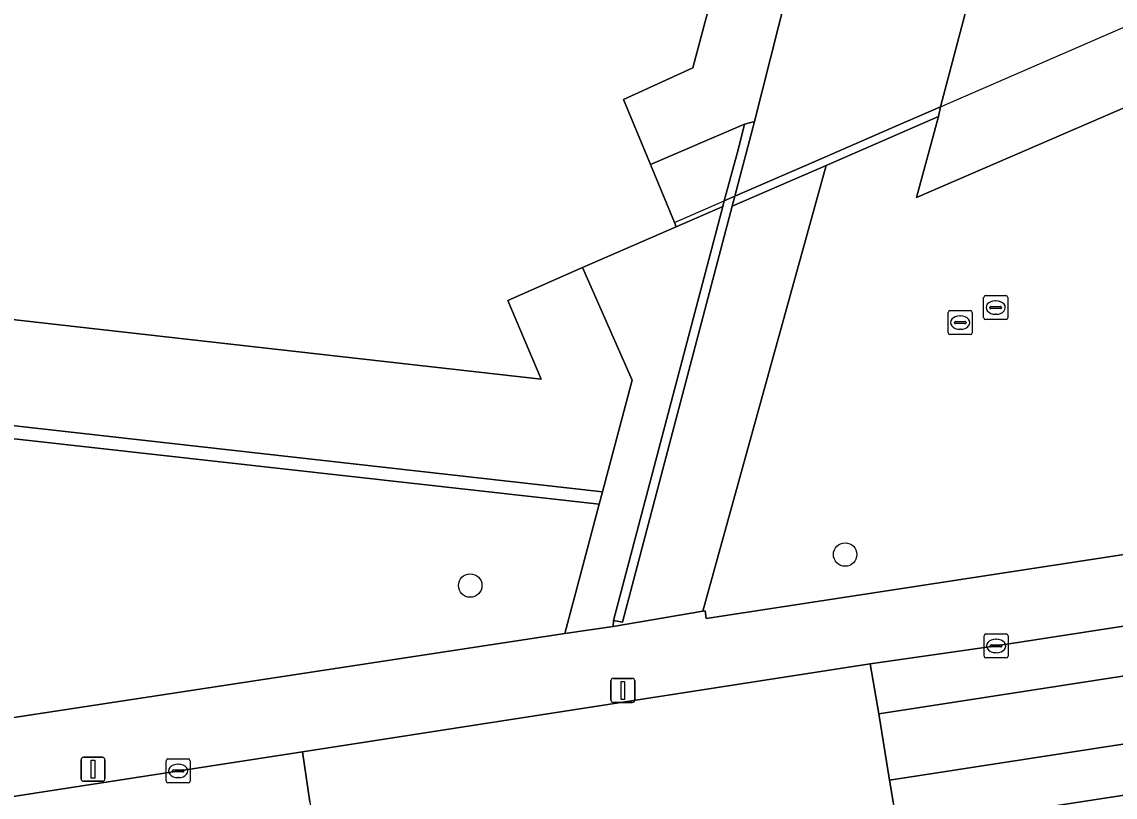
# Model space of a CAD drawing. Extents: x 162026 to 163502, y 387295 to 388169.
# Drawn here: x 162497.7 to 162543.26, y 387545.77 to 387578.08 of the extents above; entities that cross this region are included whole.
import ezdxf

# ---------------------------------------------------------------- set-up
doc = ezdxf.new("R2010")
doc.units = 0
for name, color, linetype in [('IMGEO_Boom', 7, 'Continuous'), ('IMGEO_Groenvoorziening', 7, 'Continuous'), ('IMGEO_Kolk', 7, 'Continuous'), ('IMGEO_Lichtmast', 7, 'Continuous'), ('IMGEO_Meer_plas_ven_vijver', 7, 'Continuous'), ('IMGEO_Pand', 7, 'Continuous'), ('IMGEO_Pand_overbouw', 7, 'Continuous'), ('IMGEO_Rijbaan_lokaal_gesloten', 7, 'Continuous'), ('IMGEO_Rijbaan_lokaal_open', 7, 'Continuous'), ('IMGEO_Rioolput', 7, 'Continuous'), ('IMGEO_Voetpad_gesloten', 7, 'Continuous'), ('IMGEO_Voetpad_halfverhard', 7, 'Continuous'), ('IMGEO_Voetpad_open', 7, 'Continuous')]:
    doc.layers.add(name, color=color, linetype=linetype)

msp = doc.modelspace()

# ---------------------------------------------------------------- linework, layer by layer
at = {"layer": 'IMGEO_Boom'}
for centre in [(162532.008, 387555.879), (162516.382, 387554.587)]:
    msp.add_circle(centre, 0.489, dxfattribs=at)
at = {"layer": 'IMGEO_Groenvoorziening'}
for points in [[(162596.98, 387600.644), (162588.875, 387597.053), (162587.069, 387580.384), (162562.211, 387582.543), (162534.981, 387570.755), (162535.896, 387574.133), (162531.213, 387572.1), (162526.082, 387553.514), (162526.176, 387553.529), (162526.214, 387553.209), (162581.994, 387561.763), (162581.778, 387563.272), (162588.566, 387564.34), (162588.795, 387562.978), (162593.206, 387563.663)], [(162500, 387560.95), (162474.852, 387563.778), (162475.013, 387565.245), (162475.334, 387568.167), (162474.912, 387568.215), (162474.484, 387563.262), (162521.755, 387557.974), (162521.891, 387558.487)], [(162523.126, 387563.146), (162521.057, 387567.837), (162517.955, 387566.473), (162519.338, 387563.182), (162500, 387565.373), (162475.334, 387568.167), (162475.013, 387565.245), (162474.852, 387563.778), (162500, 387560.95), (162521.891, 387558.487)], [(162476.397, 387545.889), (162520.325, 387552.581), (162521.018, 387555.195), (162521.755, 387557.974), (162474.484, 387563.262), (162473.555, 387563.381), (162471.635, 387546.324), (162474.068, 387545.984)]]:
    msp.add_lwpolyline(points, close=True, dxfattribs=at)
at = {"layer": 'IMGEO_Kolk'}
for p, q in [((162537.797, 387551.642), (162537.797, 387552.494)), ((162537.872, 387552.568), (162538.724, 387552.568)), ((162538.285, 387552.348), (162538.31, 387552.348)), ((162538.798, 387552.494), (162538.798, 387551.642)), ((162538.056, 387552.062), (162538.056, 387552.074)), ((162538.494, 387552.025), (162538.096, 387552.025)), ((162538.099, 387552.111), (162538.497, 387552.111)), ((162538.308, 387551.788), (162538.283, 387551.788)), ((162538.54, 387552.074), (162538.54, 387552.062)), ((162538.724, 387551.568), (162537.872, 387551.568)), ((162503.71, 387546.434), (162503.71, 387547.286)), ((162503.785, 387547.36), (162504.637, 387547.36)), ((162504.711, 387547.286), (162504.711, 387546.434)), ((162503.969, 387546.854), (162503.969, 387546.866)), ((162504.407, 387546.817), (162504.009, 387546.817)), ((162504.012, 387546.903), (162504.41, 387546.903)), ((162504.198, 387547.14), (162504.223, 387547.14)), ((162504.453, 387546.866), (162504.453, 387546.854)), ((162504.637, 387546.36), (162503.785, 387546.36)), ((162504.221, 387546.58), (162504.196, 387546.58))]:
    msp.add_line(p, q, dxfattribs=at)
for points in [[(162537.797, 387551.642), (162537.797, 387552.494)], [(162537.872, 387552.568), (162538.724, 387552.568)], [(162538.798, 387552.494), (162538.798, 387551.642)], [(162538.724, 387551.568), (162537.872, 387551.568)], [(162503.71, 387546.434), (162503.71, 387547.286)], [(162503.785, 387547.36), (162504.637, 387547.36)], [(162504.711, 387547.286), (162504.711, 387546.434)], [(162504.637, 387546.36), (162503.785, 387546.36)]]:
    msp.add_lwpolyline(points, dxfattribs=at)
for centre, radius, start, end in [((162537.874, 387552.492), 0.0765, 91.552, 178.448), ((162537.874, 387552.492), 0.0765, 91.552, 178.448), ((162538.722, 387552.492), 0.0765, 1.552, 88.448), ((162538.722, 387552.492), 0.0765, 1.552, 88.448), ((162538.096, 387552.071), 0.0403, 85.8775, 175.7526), ((162538.093, 387552.061), 0.0366, 178.938, 274.7102), ((162538.497, 387552.068), 0.043, 264.8664, 352.4533), ((162538.501, 387552.073), 0.0386, 1.7309, 96.639), ((162537.874, 387551.644), 0.0765, 181.552, 268.448), ((162537.874, 387551.644), 0.0765, 181.552, 268.448), ((162538.722, 387551.644), 0.0765, 271.552, 358.448), ((162538.722, 387551.644), 0.0765, 271.552, 358.448), ((162503.787, 387547.284), 0.0765, 91.552, 178.448), ((162503.787, 387547.284), 0.0765, 91.552, 178.448), ((162504.635, 387547.284), 0.0765, 1.552, 88.448), ((162504.635, 387547.284), 0.0765, 1.552, 88.448), ((162504.009, 387546.863), 0.0403, 85.8775, 175.7526), ((162504.006, 387546.853), 0.0366, 178.938, 274.7102), ((162504.41, 387546.86), 0.043, 264.8664, 352.4533), ((162504.414, 387546.865), 0.0386, 1.7309, 96.639), ((162503.787, 387546.436), 0.0765, 181.552, 268.448), ((162503.787, 387546.436), 0.0765, 181.552, 268.448), ((162504.635, 387546.436), 0.0765, 271.552, 358.448), ((162504.635, 387546.436), 0.0765, 271.552, 358.448)]:
    msp.add_arc(centre, radius, start, end, dxfattribs=at)
for centre, major_axis, ratio, start_param, end_param in [((162538.284, 387552.068), (-0.387, 0.002), 0.722429, 4.712389, 7.853982), ((162538.309, 387552.068), (-0.39, 0.002), 0.717154, 1.570796, 4.712389), ((162504.197, 387546.86), (-0.387, 0.002), 0.722429, 4.712389, 7.853982), ((162504.222, 387546.86), (-0.39, 0.002), 0.717154, 1.570796, 4.712389)]:
    msp.add_ellipse(centre, major_axis=major_axis, ratio=ratio, start_param=start_param, end_param=end_param, dxfattribs=at)
at = {"layer": 'IMGEO_Lichtmast'}
for p, q in [((162522.248, 387549.815), (162522.248, 387550.615)), ((162522.248, 387550.615), (162522.248, 387549.815)), ((162522.348, 387550.715), (162523.138, 387550.715)), ((162523.138, 387550.715), (162522.348, 387550.715)), ((162523.238, 387550.615), (162523.238, 387549.815)), ((162523.238, 387549.815), (162523.238, 387550.615)), ((162523.138, 387549.715), (162522.348, 387549.715)), ((162522.348, 387549.715), (162523.138, 387549.715)), ((162500.167, 387546.526), (162500.167, 387547.326)), ((162500.167, 387547.326), (162500.167, 387546.526)), ((162500.267, 387547.426), (162501.057, 387547.426)), ((162501.057, 387547.426), (162500.267, 387547.426)), ((162501.157, 387547.326), (162501.157, 387546.526)), ((162501.157, 387546.526), (162501.157, 387547.326)), ((162501.057, 387546.426), (162500.267, 387546.426)), ((162500.267, 387546.426), (162501.057, 387546.426))]:
    msp.add_line(p, q, dxfattribs=at)
for points in [[(162522.668, 387550.59), (162522.818, 387550.59), (162522.818, 387549.84), (162522.668, 387549.84), (162522.668, 387550.59)], [(162500.587, 387547.301), (162500.737, 387547.301), (162500.737, 387546.551), (162500.587, 387546.551), (162500.587, 387547.301)]]:
    msp.add_lwpolyline(points, dxfattribs=at)
for centre, start, end in [((162522.348, 387550.615), 90, 180), ((162522.348, 387550.615), 90, 180), ((162523.138, 387550.615), 0, 90), ((162523.138, 387550.615), 360, 90), ((162522.348, 387549.815), 180, 270), ((162522.348, 387549.815), 180, 270), ((162523.138, 387549.815), 270, 0), ((162523.138, 387549.815), 270, 0), ((162500.267, 387547.326), 90, 180), ((162500.267, 387547.326), 90, 180), ((162501.057, 387547.326), 0, 90), ((162501.057, 387547.326), 360, 90), ((162500.267, 387546.526), 180, 270), ((162500.267, 387546.526), 180, 270), ((162501.057, 387546.526), 270, 0), ((162501.057, 387546.526), 270, 0)]:
    msp.add_arc(centre, 0.1, start, end, dxfattribs=at)
at = {"layer": 'IMGEO_Meer_plas_ven_vijver'}
msp.add_lwpolyline([(162588.875, 387597.053), (162588.93, 387597.558), (162590.5, 387612.04), (162567.893, 387602.287), (162562.047, 387602.816), (162560.534, 387602.953), (162543.885, 387604.461), (162541.075, 387593.824), (162541.034, 387593.668), (162535.981, 387574.539), (162535.896, 387574.133), (162534.981, 387570.755), (162562.211, 387582.543), (162587.069, 387580.384)], close=True, dxfattribs=at)
at = {"layer": 'IMGEO_Pand'}
msp.add_lwpolyline([(162504.499, 387578.859), (162500, 387579.363), (162498.604, 387579.52), (162498.821, 387581.124), (162499.099, 387581.104), (162499.111, 387581.27), (162499.127, 387581.396), (162476.705, 387583.918), (162476.678, 387583.68), (162476.361, 387580.909), (162474.912, 387568.215), (162475.334, 387568.167), (162500, 387565.373), (162519.338, 387563.182), (162517.955, 387566.473), (162521.057, 387567.837), (162524.967, 387569.533), (162524.89, 387569.718), (162523.891, 387572.131), (162522.764, 387574.851), (162525.655, 387576.16), (162528.323, 387586.18)], dxfattribs=at)
at = {"layer": 'IMGEO_Pand_overbouw'}
msp.add_lwpolyline([(162515.65, 387580.277), (162519.117, 387581.76), (162518.991, 387582.123), (162519.405, 387582.313), (162527.391, 387585.763), (162528.323, 387586.18), (162525.655, 387576.16), (162522.764, 387574.851), (162523.891, 387572.131), (162524.89, 387569.718), (162526.971, 387570.622), (162527.405, 387570.811), (162530.712, 387572.249), (162534.116, 387573.729), (162535.981, 387574.539), (162588.93, 387597.558), (162592.789, 387599.235)], dxfattribs=at)
at = {"layer": 'IMGEO_Rijbaan_lokaal_gesloten'}
for points in [[(162654.392, 387567.945), (162654.07, 387569.952), (162538.298, 387552.068), (162533.057, 387551.319), (162533.408, 387549.238)], [(162654.819, 387565.133), (162654.392, 387567.945), (162533.408, 387549.238), (162533.858, 387546.47)], [(162652.989, 387562.695), (162655.124, 387563.058), (162654.819, 387565.133), (162533.858, 387546.47), (162534.199, 387544.414), (162535.963, 387544.661)]]:
    msp.add_lwpolyline(points, close=True, dxfattribs=at)
for points in [[(162652.989, 387562.695), (162535.963, 387544.661)], [(162509.699, 387545.576), (162509.387, 387547.66), (162470.603, 387541.672), (162470.466, 387541.651), (162460.922, 387540.172), (162455.051, 387539.289), (162442.334, 387537.438), (162425.981, 387535.434), (162425.955, 387535.431), (162423.836, 387535.128)]]:
    msp.add_lwpolyline(points, dxfattribs=at)
at = {"layer": 'IMGEO_Rijbaan_lokaal_open'}
msp.add_lwpolyline([(162533.176, 387544.268), (162534.199, 387544.414), (162533.858, 387546.47), (162533.408, 387549.238), (162533.057, 387551.319), (162509.387, 387547.66), (162509.699, 387545.576), (162510.113, 387542.815), (162510.422, 387540.759), (162511.454, 387540.939)], dxfattribs=at)
at = {"layer": 'IMGEO_Rioolput'}
for p, q in [((162537.78, 387565.746), (162537.78, 387566.598)), ((162537.855, 387566.672), (162538.707, 387566.672)), ((162538.268, 387566.452), (162538.293, 387566.452)), ((162538.781, 387566.598), (162538.781, 387565.746)), ((162536.302, 387565.121), (162536.302, 387565.973)), ((162536.377, 387566.047), (162537.229, 387566.047)), ((162537.303, 387565.973), (162537.303, 387565.121)), ((162538.039, 387566.166), (162538.039, 387566.178)), ((162538.477, 387566.129), (162538.079, 387566.129)), ((162538.082, 387566.215), (162538.48, 387566.215)), ((162538.523, 387566.178), (162538.523, 387566.166)), ((162536.561, 387565.541), (162536.561, 387565.553)), ((162536.999, 387565.504), (162536.601, 387565.504)), ((162536.604, 387565.59), (162537.002, 387565.59)), ((162536.79, 387565.827), (162536.815, 387565.827)), ((162537.045, 387565.553), (162537.045, 387565.541)), ((162538.707, 387565.672), (162537.855, 387565.672)), ((162538.291, 387565.892), (162538.266, 387565.892)), ((162537.229, 387565.047), (162536.377, 387565.047)), ((162536.813, 387565.267), (162536.788, 387565.267))]:
    msp.add_line(p, q, dxfattribs=at)
for points in [[(162537.78, 387565.746), (162537.78, 387566.598)], [(162537.855, 387566.672), (162538.707, 387566.672)], [(162538.781, 387566.598), (162538.781, 387565.746)], [(162536.302, 387565.121), (162536.302, 387565.973)], [(162536.377, 387566.047), (162537.229, 387566.047)], [(162537.303, 387565.973), (162537.303, 387565.121)], [(162538.707, 387565.672), (162537.855, 387565.672)], [(162537.229, 387565.047), (162536.377, 387565.047)]]:
    msp.add_lwpolyline(points, dxfattribs=at)
for centre, radius, start, end in [((162537.857, 387566.596), 0.0765, 91.552, 178.448), ((162537.857, 387566.596), 0.0765, 91.552, 178.448), ((162538.705, 387566.596), 0.0765, 1.552, 88.448), ((162538.705, 387566.596), 0.0765, 1.552, 88.448), ((162536.379, 387565.971), 0.0765, 91.552, 178.448), ((162536.379, 387565.971), 0.0765, 91.552, 178.448), ((162537.227, 387565.971), 0.0765, 1.552, 88.448), ((162537.227, 387565.971), 0.0765, 1.552, 88.448), ((162538.079, 387566.175), 0.0403, 85.8775, 175.7526), ((162538.076, 387566.165), 0.0366, 178.938, 274.7102), ((162538.48, 387566.172), 0.043, 264.8664, 352.4533), ((162538.484, 387566.177), 0.0386, 1.7309, 96.639), ((162536.601, 387565.55), 0.0403, 85.8775, 175.7526), ((162536.598, 387565.54), 0.0366, 178.938, 274.7102), ((162537.002, 387565.547), 0.043, 264.8664, 352.4533), ((162537.006, 387565.552), 0.0386, 1.7309, 96.639), ((162537.857, 387565.748), 0.0765, 181.552, 268.448), ((162537.857, 387565.748), 0.0765, 181.552, 268.448), ((162538.705, 387565.748), 0.0765, 271.552, 358.448), ((162538.705, 387565.748), 0.0765, 271.552, 358.448), ((162536.379, 387565.123), 0.0765, 181.552, 268.448), ((162536.379, 387565.123), 0.0765, 181.552, 268.448), ((162537.227, 387565.123), 0.0765, 271.552, 358.448), ((162537.227, 387565.123), 0.0765, 271.552, 358.448)]:
    msp.add_arc(centre, radius, start, end, dxfattribs=at)
for centre, major_axis, ratio, start_param, end_param in [((162538.267, 387566.172), (-0.387, 0.002), 0.722429, 4.712389, 7.853982), ((162538.292, 387566.172), (-0.39, 0.002), 0.717154, 1.570796, 4.712389), ((162536.789, 387565.547), (-0.387, 0.002), 0.722429, 4.712389, 7.853982), ((162536.814, 387565.547), (-0.39, 0.002), 0.717154, 1.570796, 4.712389)]:
    msp.add_ellipse(centre, major_axis=major_axis, ratio=ratio, start_param=start_param, end_param=end_param, dxfattribs=at)
at = {"layer": 'IMGEO_Voetpad_gesloten'}
for points in [[(162541.034, 387593.668), (162541.075, 387593.824), (162536.202, 387591.682), (162532.267, 387589.952), (162532.238, 387589.839), (162528.225, 387573.93), (162527.405, 387570.811), (162530.712, 387572.249), (162534.116, 387573.729), (162535.981, 387574.539)], [(162527.405, 387570.811), (162527.297, 387570.4), (162531.213, 387572.1), (162535.896, 387574.133), (162535.981, 387574.539), (162534.116, 387573.729), (162530.712, 387572.249)]]:
    msp.add_lwpolyline(points, close=True, dxfattribs=at)
at = {"layer": 'IMGEO_Voetpad_halfverhard'}
msp.add_lwpolyline([(162522.358, 387553.136), (162522.337, 387552.882), (162526.082, 387553.514), (162531.213, 387572.1), (162527.297, 387570.4), (162522.733, 387553.053)], close=True, dxfattribs=at)
at = {"layer": 'IMGEO_Voetpad_open'}
for points in [[(162528.225, 387573.93), (162532.238, 387589.839), (162528.908, 387588.389), (162528.853, 387588.181), (162528.323, 387586.18), (162525.655, 387576.16), (162522.764, 387574.851), (162523.891, 387572.131), (162527.817, 387573.82)], [(162527.558, 387572.807), (162527.817, 387573.82), (162523.891, 387572.131), (162524.89, 387569.718), (162524.967, 387569.533), (162526.907, 387570.386), (162526.971, 387570.622)], [(162527.405, 387570.811), (162528.225, 387573.93), (162527.817, 387573.82), (162527.558, 387572.807), (162526.971, 387570.622)], [(162526.971, 387570.622), (162526.907, 387570.386), (162522.358, 387553.136), (162522.733, 387553.053), (162527.297, 387570.4), (162527.405, 387570.811)], [(162522.337, 387552.882), (162522.358, 387553.136), (162526.907, 387570.386), (162524.967, 387569.533), (162521.057, 387567.837), (162523.126, 387563.146), (162521.891, 387558.487), (162521.755, 387557.974), (162521.018, 387555.195), (162520.325, 387552.581)]]:
    msp.add_lwpolyline(points, close=True, dxfattribs=at)
for points in [[(162455.051, 387539.289), (162460.922, 387540.172), (162460.741, 387541.35), (162470.253, 387542.817), (162470.466, 387541.651), (162470.603, 387541.672), (162509.387, 387547.66), (162533.057, 387551.319), (162538.298, 387552.068), (162654.07, 387569.952)], [(162588.566, 387564.34), (162581.778, 387563.272), (162581.994, 387561.763), (162526.214, 387553.209), (162526.176, 387553.529), (162526.082, 387553.514), (162522.337, 387552.882), (162520.325, 387552.581), (162476.397, 387545.889), (162474.068, 387545.984), (162471.635, 387546.324), (162469.777, 387546.862), (162462.574, 387547.648), (162462.355, 387547.672), (162462.082, 387545.236), (162422.177, 387549.714), (162421.332, 387542.054), (162426.574, 387541.474), (162426.522, 387541.005), (162426.621, 387541.03), (162452.84, 387544.504)]]:
    msp.add_lwpolyline(points, dxfattribs=at)

doc.saveas('drawing.dxf')
